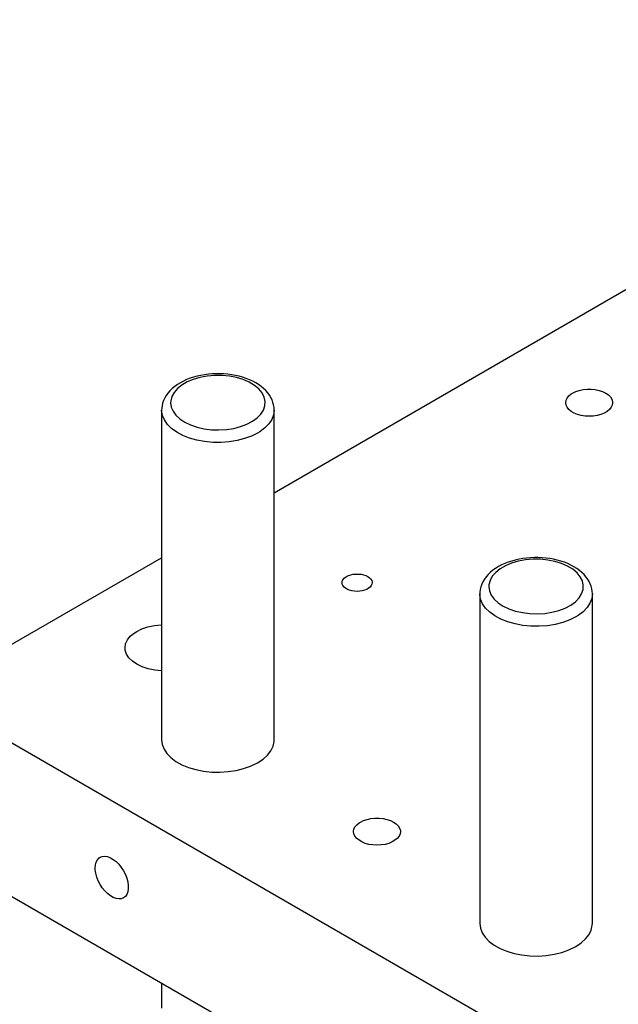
# Model space of a CAD drawing. Header units: inches. Extents: x 3 to 289, y 4 to 291.
# Tile 518 of 634: x 112.23 to 116.22, y 272.54 to 279.1. Entities that reach past the tile are written whole.
import ezdxf

# ---------------------------------------------------------------- set-up
doc = ezdxf.new("R2010")
doc.units = ezdxf.units.IN
doc.header["$LTSCALE"] = 0.5
doc.header["$MEASUREMENT"] = 0
doc.layers.add('DIE', color=7, linetype='Continuous')

msp = doc.modelspace()

# ---------------------------------------------------------------- linework, layer by layer
at = {"layer": 'DIE', "color": 190, "linetype": 'Continuous'}
for p, q in [((113.9248, 275.951), (119.3834, 279.1025)), ((115.9142, 276.6147), (115.935, 276.6248)), ((115.935, 276.6248), (115.9586, 276.6327)), ((115.9586, 276.6327), (115.9842, 276.6381)), ((115.9842, 276.6381), (116.011, 276.6408)), ((116.011, 276.6408), (116.0383, 276.6408)), ((116.0383, 276.6408), (116.0651, 276.6381)), ((116.0651, 276.6381), (116.0907, 276.6327)), ((116.0907, 276.6327), (116.1143, 276.6248)), ((116.1143, 276.6248), (116.1351, 276.6147)), ((115.8684, 276.5509), (115.8708, 276.5666)), ((115.8708, 276.5666), (115.8778, 276.5818)), ((115.8778, 276.5818), (115.8893, 276.596)), ((115.8893, 276.596), (115.905, 276.6089)), ((115.905, 276.6089), (115.9142, 276.6147)), ((116.1351, 276.6147), (116.1526, 276.6027)), ((116.1526, 276.6027), (116.1663, 276.5891)), ((116.1663, 276.5891), (116.1756, 276.5743)), ((116.1756, 276.5743), (116.1803, 276.5588)), ((116.1803, 276.5588), (116.1809, 276.5509)), ((115.8708, 276.5353), (115.8684, 276.5509)), ((115.8778, 276.5201), (115.8708, 276.5353)), ((115.8893, 276.5058), (115.8778, 276.5201)), ((115.905, 276.493), (115.8893, 276.5058)), ((115.9242, 276.4818), (115.905, 276.493)), ((116.1443, 276.493), (116.1251, 276.4818)), ((116.16, 276.5058), (116.1443, 276.493)), ((116.1715, 276.5201), (116.16, 276.5058)), ((116.1785, 276.5353), (116.1715, 276.5201)), ((116.1809, 276.5509), (116.1785, 276.5353)), ((115.9465, 276.4728), (115.9242, 276.4818)), ((115.9712, 276.4662), (115.9465, 276.4728)), ((115.9975, 276.4621), (115.9712, 276.4662)), ((116.0246, 276.4607), (115.9975, 276.4621)), ((116.0518, 276.4621), (116.0246, 276.4607)), ((116.0781, 276.4662), (116.0518, 276.4621)), ((116.1028, 276.4728), (116.0781, 276.4662)), ((116.1251, 276.4818), (116.1028, 276.4728)), ((111.6052, 274.6118), (113.1748, 275.5179)), ((114.3834, 275.3716), (114.3908, 275.3807)), ((114.3908, 275.3807), (114.4009, 275.389)), ((114.4009, 275.389), (114.4068, 275.3928)), ((114.4068, 275.3928), (114.4202, 275.3993)), ((114.4202, 275.3993), (114.4354, 275.4043)), ((114.4354, 275.4043), (114.4518, 275.4078)), ((114.4518, 275.4078), (114.4691, 275.4095)), ((114.4691, 275.4095), (114.4866, 275.4095)), ((114.4866, 275.4095), (114.5039, 275.4078)), ((114.5039, 275.4078), (114.5203, 275.4043)), ((114.5203, 275.4043), (114.5355, 275.3993)), ((114.5355, 275.3993), (114.5489, 275.3928)), ((114.5489, 275.3928), (114.5602, 275.385)), ((114.5602, 275.385), (114.5689, 275.3762)), ((114.3773, 275.3517), (114.3789, 275.3618)), ((114.3789, 275.3416), (114.3773, 275.3517)), ((114.3789, 275.3618), (114.3834, 275.3716)), ((114.3834, 275.3319), (114.3789, 275.3416)), ((114.3908, 275.3227), (114.3834, 275.3319)), ((114.4009, 275.3144), (114.3908, 275.3227)), ((114.4132, 275.3073), (114.4009, 275.3144)), ((114.5548, 275.3144), (114.5424, 275.3073)), ((114.5649, 275.3227), (114.5548, 275.3144)), ((114.5723, 275.3319), (114.5649, 275.3227)), ((114.5689, 275.3762), (114.5749, 275.3667)), ((114.5768, 275.3416), (114.5723, 275.3319)), ((114.5749, 275.3667), (114.578, 275.3568)), ((114.5783, 275.3517), (114.5768, 275.3416)), ((114.578, 275.3568), (114.5783, 275.3517)), ((114.4276, 275.3015), (114.4132, 275.3073)), ((114.4435, 275.2972), (114.4276, 275.3015)), ((114.4604, 275.2946), (114.4435, 275.2972)), ((114.4778, 275.2937), (114.4604, 275.2946)), ((114.4953, 275.2946), (114.4778, 275.2937)), ((114.5122, 275.2972), (114.4953, 275.2946)), ((114.5281, 275.3015), (114.5122, 275.2972)), ((114.5424, 275.3073), (114.5281, 275.3015)), ((113.0437, 275.0435), (113.0835, 275.0568)), ((113.0835, 275.0568), (113.1268, 275.066)), ((113.1268, 275.066), (113.1721, 275.0707)), ((113.1721, 275.0707), (113.1748, 275.0708)), ((112.9465, 274.9701), (112.9658, 274.9943)), ((112.9658, 274.9943), (112.9921, 275.0161)), ((112.9921, 275.0161), (113.0084, 275.0264)), ((113.0084, 275.0264), (113.0437, 275.0435)), ((112.9306, 274.918), (112.9346, 274.9445)), ((112.932, 274.9025), (112.9306, 274.918)), ((112.9346, 274.9445), (112.9465, 274.9701)), ((112.9406, 274.8764), (112.932, 274.9025)), ((112.9569, 274.8515), (112.9406, 274.8764)), ((112.9803, 274.8286), (112.9569, 274.8515)), ((113.0103, 274.8084), (112.9803, 274.8286)), ((113.0459, 274.7915), (113.0103, 274.8084)), ((113.086, 274.7785), (113.0459, 274.7915)), ((113.1294, 274.7696), (113.086, 274.7785)), ((113.1748, 274.7651), (113.1294, 274.7696)), ((116.2014, 271.9582), (111.6052, 274.6118)), ((113.1748, 274.3056), (113.1788, 274.2741)), ((113.1788, 274.2741), (113.1907, 274.2432)), ((113.9024, 274.2319), (113.9172, 274.2624)), ((113.9172, 274.2624), (113.9242, 274.2937)), ((113.9242, 274.2937), (113.9248, 274.3056)), ((113.1907, 274.2432), (113.2102, 274.2137)), ((113.2102, 274.2137), (113.237, 274.1862)), ((113.8507, 274.1764), (113.8801, 274.2031)), ((113.8801, 274.2031), (113.9024, 274.2319)), ((113.237, 274.1862), (113.2704, 274.1611)), ((113.2704, 274.1611), (113.3098, 274.1392)), ((113.3098, 274.1392), (113.3544, 274.1208)), ((113.7678, 274.1295), (113.8099, 274.1497)), ((113.8099, 274.1497), (113.8149, 274.1525)), ((113.8149, 274.1525), (113.8507, 274.1764)), ((113.3544, 274.1208), (113.403, 274.1064)), ((113.403, 274.1064), (113.4548, 274.0961)), ((113.4548, 274.0961), (113.5086, 274.0904)), ((113.5086, 274.0904), (113.5633, 274.0892)), ((113.5633, 274.0892), (113.6178, 274.0927)), ((113.6178, 274.0927), (113.6707, 274.1007)), ((113.6707, 274.1007), (113.7211, 274.113)), ((113.7211, 274.113), (113.7678, 274.1295)), ((114.4636, 273.7241), (114.4751, 273.7383)), ((114.4751, 273.7383), (114.4907, 273.7512)), ((114.4907, 273.7512), (114.4999, 273.757)), ((114.4999, 273.757), (114.5208, 273.7671)), ((114.5208, 273.7671), (114.5444, 273.775)), ((114.5444, 273.775), (114.57, 273.7804)), ((114.57, 273.7804), (114.5968, 273.7831)), ((114.5968, 273.7831), (114.624, 273.7831)), ((114.624, 273.7831), (114.6509, 273.7804)), ((114.6509, 273.7804), (114.6765, 273.775)), ((114.6765, 273.775), (114.7001, 273.7671)), ((114.7001, 273.7671), (114.7209, 273.757)), ((114.7209, 273.757), (114.7384, 273.745)), ((114.7384, 273.745), (114.752, 273.7314)), ((114.4542, 273.6932), (114.4566, 273.7089)), ((114.4566, 273.6776), (114.4542, 273.6932)), ((114.4566, 273.7089), (114.4636, 273.7241)), ((114.4636, 273.6624), (114.4566, 273.6776)), ((114.752, 273.7314), (114.7614, 273.7166)), ((114.7643, 273.6776), (114.7573, 273.6624)), ((114.7614, 273.7166), (114.7661, 273.7011)), ((114.7667, 273.6932), (114.7643, 273.6776)), ((114.7661, 273.7011), (114.7667, 273.6932)), ((114.4751, 273.6481), (114.4636, 273.6624)), ((114.4907, 273.6352), (114.4751, 273.6481)), ((114.51, 273.6241), (114.4907, 273.6352)), ((114.5323, 273.6151), (114.51, 273.6241)), ((114.557, 273.6085), (114.5323, 273.6151)), ((114.5833, 273.6044), (114.557, 273.6085)), ((114.6639, 273.6085), (114.6376, 273.6044)), ((114.6886, 273.6151), (114.6639, 273.6085)), ((114.7109, 273.6241), (114.6886, 273.6151)), ((114.7301, 273.6352), (114.7109, 273.6241)), ((114.7457, 273.6481), (114.7301, 273.6352)), ((114.7573, 273.6624), (114.7457, 273.6481)), ((111.6052, 273.5912), (116.2014, 270.9376)), ((114.6104, 273.603), (114.5833, 273.6044)), ((114.6376, 273.6044), (114.6104, 273.603)), ((112.7339, 273.472), (112.7388, 273.4906)), ((112.7388, 273.4906), (112.747, 273.5061)), ((112.747, 273.5061), (112.758, 273.5179)), ((112.758, 273.5179), (112.7645, 273.5224)), ((112.7645, 273.5224), (112.7793, 273.5281)), ((112.7793, 273.5281), (112.796, 273.5296)), ((112.796, 273.5296), (112.8141, 273.5268)), ((112.8141, 273.5268), (112.833, 273.5197)), ((112.833, 273.5197), (112.8523, 273.5086)), ((112.8523, 273.5086), (112.8713, 273.4938)), ((112.8713, 273.4938), (112.8894, 273.4757)), ((112.8894, 273.4757), (112.906, 273.455)), ((112.7322, 273.4508), (112.7339, 273.472)), ((112.7326, 273.4395), (112.7322, 273.4508)), ((112.7359, 273.4156), (112.7326, 273.4395)), ((112.7425, 273.3909), (112.7359, 273.4156)), ((112.906, 273.455), (112.9208, 273.4321)), ((112.9208, 273.4321), (112.9332, 273.408)), ((112.7522, 273.3661), (112.7425, 273.3909)), ((112.7645, 273.3419), (112.7522, 273.3661)), ((112.9332, 273.408), (112.9428, 273.3831)), ((112.9428, 273.3831), (112.9494, 273.3584)), ((112.9494, 273.3584), (112.9527, 273.3346)), ((112.7793, 273.3191), (112.7645, 273.3419)), ((112.796, 273.2984), (112.7793, 273.3191)), ((112.8141, 273.2803), (112.796, 273.2984)), ((112.833, 273.2655), (112.8141, 273.2803)), ((112.9494, 273.2924), (112.9428, 273.2753)), ((112.9527, 273.3124), (112.9494, 273.2924)), ((112.9527, 273.3346), (112.9527, 273.3124)), ((112.8523, 273.2544), (112.833, 273.2655)), ((112.8713, 273.2473), (112.8523, 273.2544)), ((112.8894, 273.2445), (112.8713, 273.2473)), ((112.906, 273.2459), (112.8894, 273.2445)), ((112.9208, 273.2517), (112.906, 273.2459)), ((112.9332, 273.2616), (112.9208, 273.2517)), ((112.9428, 273.2753), (112.9332, 273.2616)), ((115.2961, 273.0809), (115.3001, 273.0493)), ((116.0455, 273.069), (116.0461, 273.0809)), ((115.3001, 273.0493), (115.312, 273.0185)), ((115.312, 273.0185), (115.3315, 272.989)), ((116.0237, 273.0072), (116.0385, 273.0376)), ((116.0385, 273.0376), (116.0455, 273.069)), ((115.3315, 272.989), (115.3583, 272.9614)), ((115.3583, 272.9614), (115.3918, 272.9364)), ((115.9363, 272.9278), (115.972, 272.9517)), ((115.972, 272.9517), (116.0014, 272.9784)), ((116.0014, 272.9784), (116.0237, 273.0072)), ((115.3918, 272.9364), (115.4312, 272.9145)), ((115.4312, 272.9145), (115.4757, 272.8961)), ((115.4757, 272.8961), (115.5243, 272.8816)), ((115.792, 272.8759), (115.8424, 272.8883)), ((115.8424, 272.8883), (115.8892, 272.9047)), ((115.8892, 272.9047), (115.9312, 272.9249)), ((115.9312, 272.9249), (115.9363, 272.9278)), ((115.5243, 272.8816), (115.5761, 272.8714)), ((115.5761, 272.8714), (115.63, 272.8657)), ((115.63, 272.8657), (115.6847, 272.8645)), ((115.6847, 272.8645), (115.7391, 272.8679)), ((115.7391, 272.8679), (115.792, 272.8759))]:
    msp.add_line(p, q, dxfattribs=at)
at = {"layer": 'DIE', "color": 9, "linetype": 'Continuous'}
for p, q in [((113.3199, 276.6947), (113.2994, 276.6839)), ((113.3415, 276.7045), (113.3199, 276.6947)), ((113.3639, 276.7132), (113.3415, 276.7045)), ((113.3872, 276.7208), (113.3639, 276.7132)), ((113.4112, 276.7274), (113.3872, 276.7208)), ((113.4358, 276.7328), (113.4112, 276.7274)), ((113.4609, 276.7372), (113.4358, 276.7328)), ((113.4864, 276.7405), (113.4609, 276.7372)), ((113.5122, 276.7427), (113.4864, 276.7405)), ((113.5381, 276.7437), (113.5122, 276.7427)), ((113.5641, 276.7437), (113.5381, 276.7437)), ((113.59, 276.7425), (113.5641, 276.7437)), ((113.6157, 276.7402), (113.59, 276.7425)), ((113.6412, 276.7368), (113.6157, 276.7402)), ((113.6663, 276.7323), (113.6412, 276.7368)), ((113.6908, 276.7268), (113.6663, 276.7323)), ((113.7147, 276.7201), (113.6908, 276.7268)), ((113.7379, 276.7123), (113.7147, 276.7201)), ((113.7603, 276.7035), (113.7379, 276.7123)), ((113.7816, 276.6937), (113.7603, 276.7035)), ((113.8019, 276.6829), (113.7816, 276.6937)), ((113.2301, 276.6307), (113.2166, 276.6153)), ((113.2452, 276.6454), (113.2301, 276.6307)), ((113.2619, 276.6592), (113.2452, 276.6454)), ((113.28, 276.672), (113.2619, 276.6592)), ((113.2994, 276.6839), (113.28, 276.672)), ((113.8209, 276.6711), (113.8019, 276.6829)), ((113.8385, 276.6585), (113.8209, 276.6711)), ((113.8547, 276.6451), (113.8385, 276.6585)), ((113.8692, 276.631), (113.8547, 276.6451)), ((113.8821, 276.6163), (113.8692, 276.631)), ((113.1873, 276.5656), (113.1814, 276.5484)), ((113.1952, 276.5826), (113.1873, 276.5656)), ((113.205, 276.5992), (113.1952, 276.5826)), ((113.2166, 276.6153), (113.205, 276.5992)), ((113.8934, 276.601), (113.8821, 276.6163)), ((113.9029, 276.5853), (113.8934, 276.601)), ((113.9107, 276.5692), (113.9029, 276.5853)), ((113.9168, 276.5528), (113.9107, 276.5692)), ((113.1752, 276.5136), (113.1748, 276.5021)), ((113.1748, 276.502), (113.1748, 274.3056)), ((113.1773, 276.531), (113.1752, 276.5136)), ((113.1814, 276.5484), (113.1773, 276.531)), ((113.9212, 276.536), (113.9168, 276.5528)), ((113.9239, 276.5189), (113.9212, 276.536)), ((113.9248, 276.502), (113.9239, 276.5189)), ((113.9248, 274.3056), (113.9248, 276.502)), ((115.5571, 275.5081), (115.5325, 275.5026)), ((115.5822, 275.5125), (115.5571, 275.5081)), ((115.6077, 275.5158), (115.5822, 275.5125)), ((115.6335, 275.5179), (115.6077, 275.5158)), ((115.6594, 275.519), (115.6335, 275.5179)), ((115.6854, 275.5189), (115.6594, 275.519)), ((115.7113, 275.5178), (115.6854, 275.5189)), ((115.7371, 275.5155), (115.7113, 275.5178)), ((115.7625, 275.5121), (115.7371, 275.5155)), ((115.7876, 275.5076), (115.7625, 275.5121)), ((115.8121, 275.502), (115.7876, 275.5076)), ((115.4013, 275.4473), (115.3832, 275.4345)), ((115.4207, 275.4591), (115.4013, 275.4473)), ((115.4412, 275.47), (115.4207, 275.4591)), ((115.4628, 275.4797), (115.4412, 275.47)), ((115.4853, 275.4884), (115.4628, 275.4797)), ((115.5085, 275.4961), (115.4853, 275.4884)), ((115.5325, 275.5026), (115.5085, 275.4961)), ((115.8361, 275.4953), (115.8121, 275.502)), ((115.8593, 275.4876), (115.8361, 275.4953)), ((115.8816, 275.4788), (115.8593, 275.4876)), ((115.903, 275.469), (115.8816, 275.4788)), ((115.9232, 275.4582), (115.903, 275.469)), ((115.9422, 275.4464), (115.9232, 275.4582)), ((115.9598, 275.4338), (115.9422, 275.4464)), ((115.3379, 275.3906), (115.3263, 275.3745)), ((115.3514, 275.406), (115.3379, 275.3906)), ((115.3665, 275.4207), (115.3514, 275.406)), ((115.3832, 275.4345), (115.3665, 275.4207)), ((115.976, 275.4204), (115.9598, 275.4338)), ((115.9905, 275.4063), (115.976, 275.4204)), ((116.0035, 275.3916), (115.9905, 275.4063)), ((116.0147, 275.3763), (116.0035, 275.3916)), ((116.0242, 275.3606), (116.0147, 275.3763)), ((115.3027, 275.3236), (115.2987, 275.3063)), ((115.3086, 275.3409), (115.3027, 275.3236)), ((115.3165, 275.3579), (115.3086, 275.3409)), ((115.3263, 275.3745), (115.3165, 275.3579)), ((116.032, 275.3445), (116.0242, 275.3606)), ((116.0382, 275.328), (116.032, 275.3445)), ((116.0426, 275.3112), (116.0382, 275.328)), ((116.0452, 275.2942), (116.0426, 275.3112)), ((115.2965, 275.2889), (115.2961, 275.2773)), ((115.2961, 275.2772), (115.2961, 273.0809)), ((115.2987, 275.3063), (115.2965, 275.2889)), ((116.0461, 275.2773), (116.0452, 275.2942)), ((116.0461, 273.0809), (116.0461, 275.2772)), ((113.1748, 272.685), (113.1748, 272.5175))]:
    msp.add_line(p, q, dxfattribs=at)
at = {"layer": 'DIE', "color": 4, "linetype": 'Continuous'}
for p, q in [((113.3451, 276.6892), (113.3097, 276.6687)), ((113.3857, 276.7062), (113.3451, 276.6892)), ((113.4304, 276.7193), (113.3857, 276.7062)), ((113.4782, 276.7281), (113.4304, 276.7193)), ((113.5278, 276.7324), (113.4782, 276.7281)), ((113.578, 276.7321), (113.5278, 276.7324)), ((113.6274, 276.7272), (113.578, 276.7321)), ((113.6749, 276.7179), (113.6274, 276.7272)), ((113.7192, 276.7043), (113.6749, 276.7179)), ((113.7592, 276.6868), (113.7192, 276.7043)), ((113.2803, 276.6452), (113.2578, 276.6193)), ((113.3097, 276.6687), (113.2803, 276.6452)), ((113.7939, 276.6659), (113.7592, 276.6868)), ((113.8224, 276.6421), (113.7939, 276.6659)), ((113.844, 276.6159), (113.8224, 276.6421)), ((113.2355, 276.563), (113.2348, 276.551)), ((113.2428, 276.5917), (113.2355, 276.563)), ((113.2578, 276.6193), (113.2428, 276.5917)), ((113.8581, 276.5882), (113.844, 276.6159)), ((113.8644, 276.5594), (113.8581, 276.5882)), ((113.8628, 276.5305), (113.8644, 276.5594)), ((113.1748, 276.4979), (113.1748, 276.5021)), ((113.1799, 276.4665), (113.1748, 276.4979)), ((113.2348, 276.551), (113.2388, 276.5221)), ((113.2388, 276.5221), (113.2506, 276.494)), ((113.2506, 276.494), (113.2701, 276.4673)), ((113.8359, 276.4749), (113.8532, 276.5021)), ((113.8532, 276.5021), (113.8628, 276.5305)), ((113.9248, 276.502), (113.9208, 276.4705)), ((113.1928, 276.4357), (113.1799, 276.4665)), ((113.2133, 276.4064), (113.1928, 276.4357)), ((113.2701, 276.4673), (113.2967, 276.4427)), ((113.2967, 276.4427), (113.3296, 276.4209)), ((113.7431, 276.4074), (113.7801, 276.4269)), ((113.7801, 276.4269), (113.8113, 276.4496)), ((113.8113, 276.4496), (113.8359, 276.4749)), ((113.9089, 276.4396), (113.8893, 276.4101)), ((113.9208, 276.4705), (113.9089, 276.4396)), ((113.2409, 276.3792), (113.2133, 276.4064)), ((113.2752, 276.3545), (113.2409, 276.3792)), ((113.3296, 276.4209), (113.3682, 276.4024)), ((113.3682, 276.4024), (113.4114, 276.3876)), ((113.4114, 276.3876), (113.458, 276.377)), ((113.458, 276.377), (113.507, 276.3708)), ((113.507, 276.3708), (113.5571, 276.3692)), ((113.5571, 276.3692), (113.607, 276.3721)), ((113.607, 276.3721), (113.6554, 276.3796)), ((113.6554, 276.3796), (113.7012, 276.3915)), ((113.7012, 276.3915), (113.7431, 276.4074)), ((113.8625, 276.3825), (113.8291, 276.3575)), ((113.8893, 276.4101), (113.8625, 276.3825)), ((113.3153, 276.333), (113.2752, 276.3545)), ((113.3604, 276.3151), (113.3153, 276.333)), ((113.4095, 276.3012), (113.3604, 276.3151)), ((113.4616, 276.2915), (113.4095, 276.3012)), ((113.6773, 276.2984), (113.6247, 276.2898)), ((113.7273, 276.3113), (113.6773, 276.2984)), ((113.7735, 276.3282), (113.7273, 276.3113)), ((113.8149, 276.3489), (113.7735, 276.3282)), ((113.8291, 276.3575), (113.8149, 276.3489)), ((113.5156, 276.2864), (113.4616, 276.2915)), ((113.5704, 276.2858), (113.5156, 276.2864)), ((113.6247, 276.2898), (113.5704, 276.2858)), ((115.6491, 275.5077), (115.5995, 275.5033)), ((115.6993, 275.5074), (115.6491, 275.5077)), ((115.431, 275.444), (115.4017, 275.4205)), ((115.4664, 275.4645), (115.431, 275.444)), ((115.507, 275.4815), (115.4664, 275.4645)), ((115.5517, 275.4945), (115.507, 275.4815)), ((115.5995, 275.5033), (115.5517, 275.4945)), ((115.7487, 275.5025), (115.6993, 275.5074)), ((115.7962, 275.4931), (115.7487, 275.5025)), ((115.8405, 275.4796), (115.7962, 275.4931)), ((115.8805, 275.4621), (115.8405, 275.4796)), ((115.9152, 275.4412), (115.8805, 275.4621)), ((115.3792, 275.3946), (115.3641, 275.3669)), ((115.4017, 275.4205), (115.3792, 275.3946)), ((115.9437, 275.4174), (115.9152, 275.4412)), ((115.9653, 275.3912), (115.9437, 275.4174)), ((115.9794, 275.3634), (115.9653, 275.3912)), ((115.3568, 275.3383), (115.3561, 275.3262)), ((115.3561, 275.3262), (115.3601, 275.2974)), ((115.3641, 275.3669), (115.3568, 275.3383)), ((115.9858, 275.3347), (115.9794, 275.3634)), ((115.9841, 275.3058), (115.9858, 275.3347)), ((115.2962, 275.2732), (115.2961, 275.2773)), ((115.3012, 275.2417), (115.2962, 275.2732)), ((115.3601, 275.2974), (115.372, 275.2692)), ((115.372, 275.2692), (115.3914, 275.2425)), ((115.9326, 275.2249), (115.9572, 275.2501)), ((115.9572, 275.2501), (115.9745, 275.2773)), ((115.9745, 275.2773), (115.9841, 275.3058)), ((116.0421, 275.2457), (116.0302, 275.2149)), ((116.0461, 275.2773), (116.0421, 275.2457)), ((115.3141, 275.211), (115.3012, 275.2417)), ((115.3346, 275.1817), (115.3141, 275.211)), ((115.3622, 275.1545), (115.3346, 275.1817)), ((115.3914, 275.2425), (115.418, 275.218)), ((115.418, 275.218), (115.451, 275.1962)), ((115.451, 275.1962), (115.4895, 275.1776)), ((115.8225, 275.1668), (115.8644, 275.1827)), ((115.8644, 275.1827), (115.9015, 275.2022)), ((115.9015, 275.2022), (115.9326, 275.2249)), ((116.0106, 275.1854), (115.9839, 275.1578)), ((116.0302, 275.2149), (116.0106, 275.1854)), ((115.3965, 275.1298), (115.3622, 275.1545)), ((115.4366, 275.1083), (115.3965, 275.1298)), ((115.4895, 275.1776), (115.5327, 275.1629)), ((115.5327, 275.1629), (115.5793, 275.1523)), ((115.5793, 275.1523), (115.6283, 275.1461)), ((115.6283, 275.1461), (115.6784, 275.1444)), ((115.6784, 275.1444), (115.7283, 275.1474)), ((115.7283, 275.1474), (115.7768, 275.1549)), ((115.7768, 275.1549), (115.8225, 275.1668)), ((115.9363, 275.1242), (115.8948, 275.1035)), ((115.9504, 275.1328), (115.9363, 275.1242)), ((115.9839, 275.1578), (115.9504, 275.1328)), ((115.4817, 275.0904), (115.4366, 275.1083)), ((115.5308, 275.0765), (115.4817, 275.0904)), ((115.583, 275.0668), (115.5308, 275.0765)), ((115.637, 275.0616), (115.583, 275.0668)), ((115.6917, 275.0611), (115.637, 275.0616)), ((115.746, 275.0651), (115.6917, 275.0611)), ((115.7987, 275.0737), (115.746, 275.0651)), ((115.8486, 275.0865), (115.7987, 275.0737)), ((115.8948, 275.1035), (115.8486, 275.0865))]:
    msp.add_line(p, q, dxfattribs=at)

doc.saveas('drawing.dxf')
